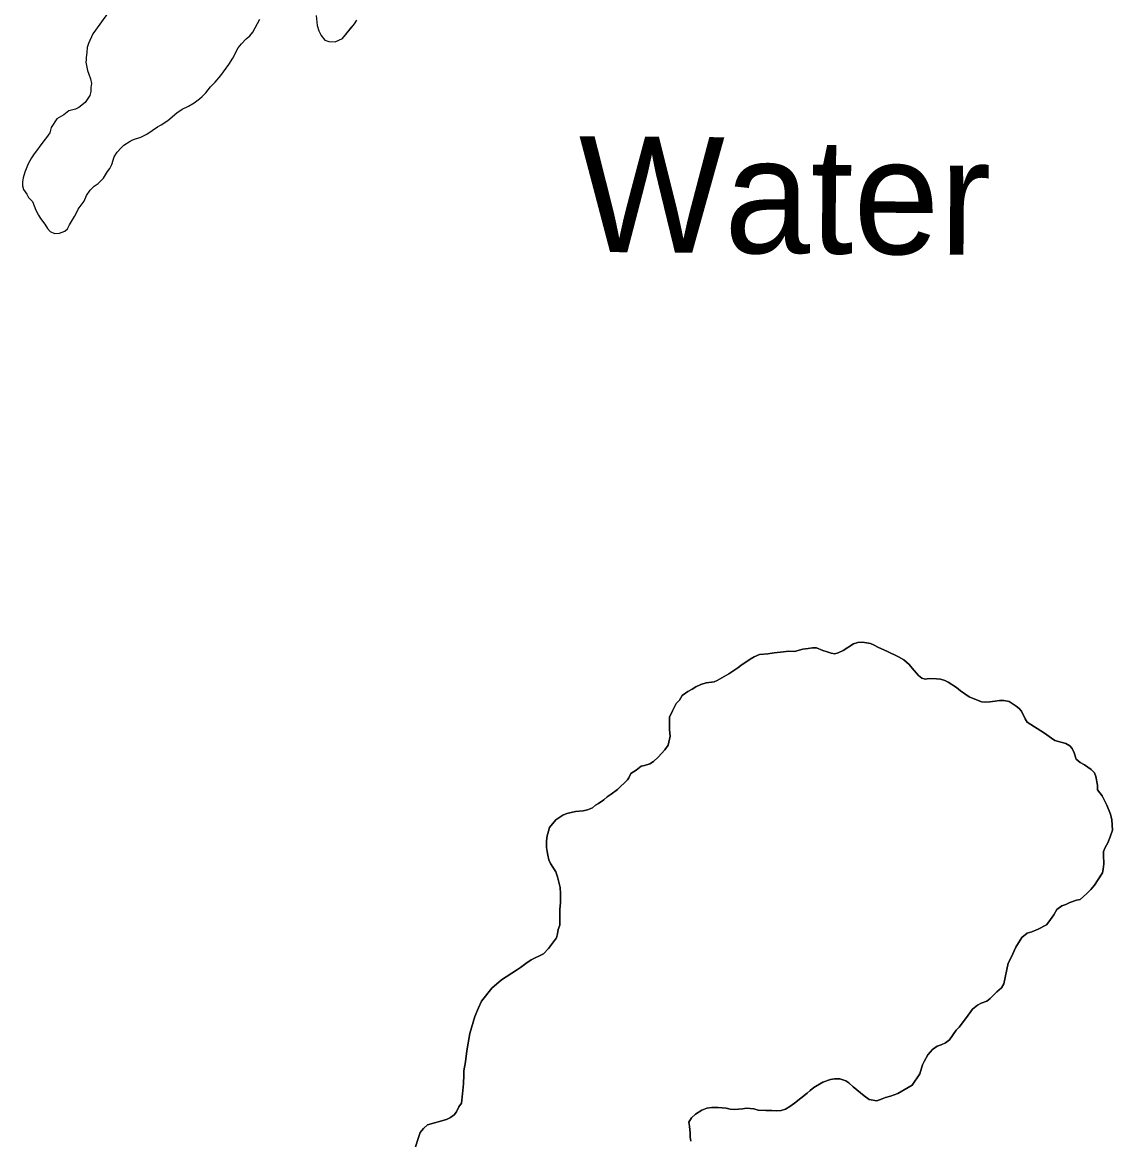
# Model space of a CAD drawing. Extents: x 3172297 to 3210190, y 958463 to 983887.
# Drawn here: x 3189124 to 3190067, y 964815 to 965781 of the extents above; entities that cross this region are included whole.
import ezdxf

# ---------------------------------------------------------------- set-up
doc = ezdxf.new("R2010")
doc.units = 0
for name, color, linetype in [('V-RIVR-IDEN', 7, 'Continuous'), ('V-SITE-VEGE', 7, 'Continuous'), ('V-TOPO-SHOR', 7, 'Continuous')]:
    doc.layers.add(name, color=color, linetype=linetype)

msp = doc.modelspace()

# ---------------------------------------------------------------- linework, layer by layer
at = {"layer": 'V-SITE-VEGE'}
for points in [[(3189197.87, 965788.95), (3189187.58, 965774.45), (3189185.18, 965771.34), (3189181.42, 965763.06), (3189180.4, 965759.61), (3189180.07, 965755.48), (3189179.39, 965750.66), (3189179.4, 965748.93), (3189179.06, 965746.87), (3189180.46, 965739.64), (3189181.85, 965736.54), (3189183.24, 965732.41), (3189183.94, 965728.28), (3189183.61, 965724.84), (3189183.62, 965721.39), (3189182.6, 965717.95), (3189178.49, 965712.08), (3189172.99, 965707.58), (3189170.24, 965706.19), (3189164.39, 965704.8), (3189160.27, 965701.34), (3189154.07, 965697.87), (3189149.28, 965690.28), (3189147.92, 965685.8), (3189145.17, 965681.66)], [(3189145.17, 965681.66), (3189142.77, 965678.89), (3189133.85, 965666.81), (3189132.14, 965664.05), (3189129.4, 965658.87), (3189126.33, 965651.63), (3189124.96, 965646.8), (3189124.29, 965643.36), (3189124.3, 965639.91), (3189125.34, 965636.81), (3189128.11, 965632.69), (3189129.5, 965629.94), (3189132.95, 965626.51), (3189136.08, 965618.94), (3189138.16, 965614.47), (3189139.89, 965611.72), (3189143.69, 965606.91), (3189146.12, 965603.13), (3189148.19, 965600.38), (3189151.99, 965598.67), (3189156.46, 965599.03), (3189160.93, 965600.76), (3189163.34, 965602.84), (3189165.05, 965606.29), (3189169.5, 965613.54), (3189171.22, 965616.64), (3189172.58, 965619.75), (3189177.73, 965626.65), (3189179.78, 965631.48), (3189182.86, 965636.31), (3189186.3, 965639.77), (3189189.73, 965641.85), (3189194.54, 965646.68), (3189197.97, 965652.21), (3189200.03, 965654.97), (3189201.74, 965658.42), (3189203.78, 965664.97), (3189206.18, 965669.11), (3189209.61, 965672.91), (3189212.02, 965674.98), (3189217.52, 965678.45), (3189220.27, 965679.83), (3189226.8, 965681.92), (3189231.96, 965684.69), (3189241.24, 965690.92), (3189244.33, 965692.66), (3189250.18, 965696.46), (3189257.73, 965703.03), (3189262.55, 965706.15), (3189268.05, 965708.92), (3189272.86, 965711.69), (3189277.33, 965715.15), (3189279.73, 965717.23), (3189282.82, 965720.34), (3189286.94, 965725.52), (3189291.06, 965729.66), (3189295.87, 965735.19), (3189302.72, 965744.86), (3189306.15, 965750.38), (3189310.94, 965759.35), (3189313.69, 965762.8), (3189317.81, 965766.95), (3189320.9, 965769.71), (3189323.64, 965772.83), (3189329.46, 965783.87)], [(3189378.36, 965787.12), (3189379.08, 965778.52), (3189380.47, 965774.04), (3189382.55, 965769.92)], [(3189382.55, 965769.92), (3189385.67, 965765.79), (3189389.11, 965764.77), (3189394.62, 965764.45), (3189401.16, 965767.22), (3189409.05, 965777.24), (3189411.45, 965780), (3189413.51, 965783.11)], [(3189494.44, 964834.43), (3189497.53, 964836.85), (3189499.58, 964839.27), (3189501.64, 964843.75), (3189504.04, 964846.86), (3189504.7, 964854.78), (3189505.71, 964863.4), (3189506.03, 964871.32), (3189506.01, 964874.77), (3189507.37, 964882.69), (3189508.37, 964892), (3189511.08, 964907.16), (3189515.51, 964921.64), (3189518.58, 964929.23), (3189521.32, 964935.09), (3189530.24, 964946.15), (3189538.48, 964953.41), (3189551.54, 964961.71), (3189554.98, 964964.14), (3189559.45, 964967.59), (3189564.26, 964970.71), (3189574.92, 964975.91), (3189579.04, 964980.4), (3189585.9, 964989.72), (3189586.92, 964993.17), (3189587.6, 964996.96), (3189588.96, 965000.76), (3189588.92, 965014.19), (3189589.59, 965020.39), (3189589.56, 965027.97), (3189589.2, 965033.14), (3189586.76, 965042.43), (3189585.37, 965046.9), (3189580.87, 965054.12), (3189579.48, 965057.22), (3189578.43, 965061.34), (3189578.08, 965064.44), (3189577.38, 965067.89), (3189577.36, 965073.74), (3189578.03, 965077.88), (3189579.05, 965082.01), (3189580.08, 965085.12), (3189585.57, 965091.68), (3189591.41, 965095.83), (3189594.85, 965097.22), (3189602.42, 965098.97), (3189608.96, 965099.68), (3189612.75, 965100.38), (3189617.22, 965102.11), (3189619.62, 965104.54), (3189622.38, 965105.92), (3189626.84, 965109.03), (3189629.93, 965111.8), (3189633.37, 965113.88), (3189638.87, 965118.03), (3189647.45, 965126.32), (3189648.48, 965128.05), (3189650.19, 965131.84), (3189655, 965134.62), (3189659.13, 965138.07), (3189662.22, 965138.77), (3189666.7, 965140.17), (3189669.79, 965142.24), (3189673.91, 965146.04), (3189679.75, 965152.26), (3189682.49, 965156.41), (3189684.19, 965163.99), (3189683.82, 965169.5), (3189683.79, 965180.52), (3189686.18, 965186.04), (3189689.6, 965192.25), (3189692.35, 965195.36), (3189694.75, 965199.16), (3189699.56, 965202.62), (3189703.34, 965204.69), (3189706.44, 965206.77), (3189710.91, 965208.85), (3189715.38, 965210.24), (3189722.27, 965210.96), (3189725.02, 965212.34), (3189734.99, 965217.89), (3189742.89, 965223.08), (3189745.3, 965225.15), (3189753.55, 965230.69), (3189756.98, 965232.77), (3189761.46, 965234.85), (3189768.69, 965235.22), (3189774.2, 965236.27), (3189782.12, 965236.98), (3189786.93, 965237.69), (3189791.76, 965237.36), (3189798.98, 965239.45), (3189803.46, 965239.81), (3189807.25, 965240.51), (3189810.69, 965240.52), (3189816.21, 965238.13), (3189820, 965237.11), (3189823.45, 965235.74), (3189826.55, 965235.41), (3189829.65, 965236.1), (3189833.77, 965238.19)], [(3189833.77, 965238.19), (3189842.71, 965244.07), (3189846.5, 965245.12), (3189850.63, 965245.47), (3189857.52, 965244.12), (3189860.63, 965242.75), (3189864.42, 965240.7), (3189871.67, 965237.62), (3189881.67, 965232.83), (3189886.16, 965230.09), (3189891, 965225.97), (3189893.42, 965222.88), (3189898.95, 965216.7), (3189901.71, 965214.3), (3189904.81, 965213.27), (3189908.26, 965213.97), (3189914.46, 965213.65), (3189917.9, 965213.31), (3189921.7, 965212.29), (3189924.46, 965210.92), (3189931.7, 965206.13), (3189935.16, 965203.38), (3189942.75, 965198.24), (3189953.44, 965193.8), (3189956.54, 965193.46), (3189960.68, 965193.82), (3189965.15, 965194.52), (3189968.94, 965194.88), (3189972.73, 965194.89), (3189977.21, 965194.22), (3189983.42, 965190.1), (3189985.84, 965188.05), (3189987.92, 965185.64), (3189991.04, 965179.11), (3189992.77, 965176.36), (3190007.95, 965166.76)], [(3190007.95, 965166.76), (3190013.82, 965162.31), (3190016.93, 965160.25), (3190026.24, 965157.87), (3190029.69, 965155.81), (3190031.76, 965153.41), (3190033.5, 965149.62), (3190035.24, 965144.12), (3190038.69, 965141.37), (3190042.49, 965139.32), (3190048.35, 965135.21), (3190051.12, 965132.46), (3190052.17, 965129.36), (3190053.56, 965121.79), (3190053.58, 965117.65), (3190057.73, 965112.5), (3190061.89, 965104.59), (3190065.01, 965096.68), (3190066.06, 965091.86), (3190066.78, 965082.91), (3190064.73, 965077.05), (3190062.68, 965071.87), (3190060.29, 965067.73), (3190058.92, 965064.28), (3190058.93, 965061.18), (3190059.3, 965053.61), (3190058.62, 965049.13), (3190057.94, 965046.03), (3190051.09, 965035.33), (3190048, 965031.53), (3190044.57, 965028.07), (3190038.73, 965022.89), (3190035.63, 965022.19), (3190029.78, 965020.44), (3190026.35, 965018.71), (3190022.91, 965017.32), (3190018.44, 965014.21), (3190016.04, 965009.72), (3190011.58, 965003.51), (3190009.52, 965001.09), (3190002.3, 964997.28), (3189996.8, 964994.85), (3189993.01, 964993.8), (3189988.21, 964990), (3189983.06, 964981.72), (3189978.96, 964972.75), (3189976.57, 964967.92), (3189972.83, 964949.99), (3189970.78, 964946.54), (3189966.66, 964943.08), (3189960.82, 964937.21), (3189958.07, 964935.14), (3189953.26, 964933.4), (3189949.82, 964931.66), (3189945.7, 964928.21), (3189940.55, 964920.96), (3189934.04, 964912.67), (3189931.63, 964909.9), (3189925.81, 964901.62), (3189922.37, 964898.85), (3189918.58, 964897.12), (3189915.14, 964896.07), (3189911.02, 964893.3), (3189906.9, 964888.47), (3189903.82, 964882.95), (3189902.45, 964879.84), (3189900.07, 964872.26), (3189893.55, 964862.25), (3189890.12, 964860.51), (3189881.18, 964855.32), (3189874.64, 964852.89), (3189870.51, 964851.84), (3189867.41, 964850.45), (3189862.94, 964848.71), (3189856.39, 964850.07), (3189851.91, 964853.16), (3189842.58, 964861.05), (3189838.78, 964864.48), (3189836.02, 964866.2), (3189830.85, 964867.9), (3189826.37, 964867.88), (3189822.93, 964867.18), (3189816.39, 964865.1), (3189808.48, 964860.25), (3189805.39, 964857.83), (3189802.64, 964855.41), (3189791.65, 964846.76), (3189787.87, 964843.99), (3189784.09, 964841.57), (3189780.3, 964840.52), (3189775.83, 964840.17), (3189772.04, 964840.5), (3189766.87, 964840.48), (3189760.33, 964840.8), (3189756.53, 964841.83), (3189750.33, 964842.49), (3189746.89, 964841.79), (3189740, 964841.43), (3189736.21, 964841.76), (3189732.77, 964842.44), (3189725.87, 964843.1)], [(3189725.87, 964843.1), (3189720.36, 964843.08), (3189715.89, 964842.38), (3189711.76, 964840.65), (3189706.26, 964837.18), (3189702.83, 964834.07), (3189700.43, 964830.28), (3189701.12, 964826.83), (3189701.49, 964820.98), (3189701.5, 964817.53), (3189702.2, 964814.09)], [(3189462.84, 964804.7), (3189468.3, 964821.6), (3189471.04, 964825.05), (3189474.48, 964828.16), (3189491, 964832.7), (3189494.44, 964834.43)]]:
    msp.add_lwpolyline(points, dxfattribs=at)
at = {"layer": 'V-TOPO-SHOR'}
for points in [[(3189197.87, 965788.95), (3189187.58, 965774.45), (3189185.18, 965771.34), (3189181.42, 965763.06), (3189180.4, 965759.61), (3189180.07, 965755.48), (3189179.39, 965750.66), (3189179.4, 965748.93), (3189179.06, 965746.87), (3189180.46, 965739.64), (3189181.85, 965736.54), (3189183.24, 965732.41), (3189183.94, 965728.28), (3189183.61, 965724.84), (3189183.62, 965721.39), (3189182.6, 965717.95), (3189178.49, 965712.08), (3189172.99, 965707.58), (3189170.24, 965706.19), (3189164.39, 965704.8), (3189160.27, 965701.34), (3189154.08, 965697.87), (3189149.28, 965690.28), (3189147.92, 965685.8), (3189145.17, 965681.66), (3189142.77, 965678.89), (3189133.85, 965666.81), (3189132.14, 965664.05), (3189129.4, 965658.87), (3189126.33, 965651.63), (3189124.96, 965646.8), (3189124.29, 965643.36), (3189124.3, 965639.91), (3189125.34, 965636.81), (3189128.11, 965632.69), (3189129.5, 965629.94), (3189132.95, 965626.51), (3189136.08, 965618.94), (3189138.16, 965614.47), (3189139.89, 965611.72), (3189143.69, 965606.91), (3189146.12, 965603.13), (3189148.19, 965600.38), (3189151.99, 965598.67), (3189156.46, 965599.03), (3189160.93, 965600.76), (3189163.34, 965602.84), (3189165.05, 965606.29), (3189169.5, 965613.54), (3189171.22, 965616.64), (3189172.58, 965619.75), (3189177.73, 965626.65), (3189179.78, 965631.48), (3189182.86, 965636.31), (3189186.3, 965639.77), (3189189.73, 965641.85), (3189194.54, 965646.68), (3189197.97, 965652.21), (3189200.03, 965654.97), (3189201.74, 965658.42), (3189203.78, 965664.97), (3189206.18, 965669.11), (3189209.61, 965672.91), (3189212.02, 965674.98), (3189217.52, 965678.45), (3189220.27, 965679.83), (3189226.8, 965681.92), (3189231.96, 965684.69), (3189241.24, 965690.92), (3189244.33, 965692.66), (3189250.18, 965696.46), (3189257.73, 965703.03), (3189262.55, 965706.15), (3189268.05, 965708.92), (3189272.86, 965711.69), (3189277.33, 965715.15), (3189279.73, 965717.23), (3189282.82, 965720.34), (3189286.94, 965725.52), (3189291.06, 965729.66), (3189295.87, 965735.19), (3189302.72, 965744.86), (3189306.15, 965750.38), (3189310.94, 965759.35), (3189313.69, 965762.8), (3189317.81, 965766.95), (3189320.9, 965769.71), (3189323.64, 965772.83), (3189329.46, 965783.87)], [(3189378.36, 965787.12), (3189379.08, 965778.52), (3189380.47, 965774.04), (3189382.55, 965769.92), (3189385.67, 965765.79), (3189389.11, 965764.77), (3189394.62, 965764.45), (3189401.16, 965767.22), (3189409.05, 965777.23), (3189411.45, 965780), (3189413.51, 965783.11)], [(3190007.95, 965166.76), (3189992.77, 965176.36), (3189991.04, 965179.11), (3189987.92, 965185.64), (3189985.84, 965188.05), (3189983.42, 965190.1), (3189977.21, 965194.22), (3189972.73, 965194.89), (3189968.94, 965194.88), (3189965.15, 965194.52), (3189960.68, 965193.82), (3189956.54, 965193.46), (3189953.44, 965193.8), (3189942.75, 965198.24), (3189935.16, 965203.38), (3189931.7, 965206.13), (3189924.46, 965210.92), (3189921.7, 965212.29), (3189917.9, 965213.31), (3189914.46, 965213.65), (3189908.26, 965213.97), (3189904.81, 965213.27), (3189901.71, 965214.3), (3189898.95, 965216.7), (3189893.42, 965222.88), (3189891, 965225.97), (3189886.16, 965230.09), (3189881.67, 965232.83), (3189871.67, 965237.62), (3189864.42, 965240.7), (3189860.63, 965242.75), (3189857.52, 965244.12), (3189850.63, 965245.47), (3189846.5, 965245.12), (3189842.71, 965244.07), (3189833.78, 965238.19), (3189829.65, 965236.1), (3189826.55, 965235.41), (3189823.45, 965235.74), (3189820, 965237.11), (3189816.21, 965238.13), (3189810.69, 965240.52), (3189807.25, 965240.51), (3189803.46, 965239.81), (3189798.98, 965239.45), (3189791.76, 965237.36), (3189786.93, 965237.69), (3189782.12, 965236.98), (3189774.2, 965236.27), (3189768.69, 965235.22), (3189761.46, 965234.85), (3189756.98, 965232.77), (3189753.55, 965230.69), (3189745.3, 965225.15), (3189742.89, 965223.08), (3189734.99, 965217.89), (3189725.02, 965212.34), (3189722.27, 965210.96), (3189715.38, 965210.24), (3189710.91, 965208.85), (3189706.44, 965206.77), (3189703.34, 965204.69), (3189699.56, 965202.62), (3189694.75, 965199.16), (3189692.35, 965195.36), (3189689.6, 965192.25), (3189686.18, 965186.04), (3189683.79, 965180.52), (3189683.82, 965169.5), (3189684.19, 965163.99), (3189682.49, 965156.41), (3189679.75, 965152.26), (3189673.91, 965146.04), (3189669.79, 965142.24), (3189666.7, 965140.17), (3189662.22, 965138.77), (3189659.13, 965138.07), (3189655, 965134.62), (3189650.19, 965131.84), (3189648.48, 965128.05), (3189647.45, 965126.32), (3189638.87, 965118.03), (3189633.37, 965113.88), (3189629.93, 965111.8), (3189626.84, 965109.03), (3189622.38, 965105.92), (3189619.62, 965104.54), (3189617.22, 965102.11), (3189612.75, 965100.38), (3189608.96, 965099.68), (3189602.42, 965098.97), (3189594.85, 965097.22), (3189591.41, 965095.83), (3189585.57, 965091.68), (3189580.08, 965085.12), (3189579.05, 965082.01), (3189578.03, 965077.88), (3189577.36, 965073.74), (3189577.38, 965067.89), (3189578.08, 965064.44), (3189578.43, 965061.34)], [(3189732.77, 964842.44), (3189736.21, 964841.76), (3189740, 964841.43), (3189746.89, 964841.79), (3189750.33, 964842.49), (3189756.53, 964841.83), (3189760.33, 964840.8), (3189766.87, 964840.48), (3189772.04, 964840.5), (3189775.83, 964840.17), (3189780.3, 964840.52), (3189784.09, 964841.57), (3189787.87, 964843.99), (3189791.65, 964846.76), (3189802.64, 964855.41), (3189805.39, 964857.83), (3189808.48, 964860.25), (3189816.39, 964865.1), (3189822.93, 964867.18), (3189826.37, 964867.88), (3189830.85, 964867.9), (3189836.02, 964866.2), (3189838.78, 964864.48), (3189842.58, 964861.05), (3189851.91, 964853.16), (3189856.39, 964850.07), (3189862.94, 964848.71), (3189867.41, 964850.45), (3189870.51, 964851.84), (3189874.64, 964852.89), (3189881.18, 964855.32), (3189890.12, 964860.51), (3189893.55, 964862.25), (3189900.07, 964872.26), (3189902.45, 964879.84), (3189903.82, 964882.95), (3189906.9, 964888.47), (3189911.02, 964893.3), (3189915.14, 964896.07), (3189918.59, 964897.12), (3189922.37, 964898.85), (3189925.81, 964901.62), (3189931.63, 964909.9), (3189934.04, 964912.67), (3189940.55, 964920.96), (3189945.7, 964928.21), (3189949.82, 964931.66), (3189953.26, 964933.4), (3189958.07, 964935.14), (3189960.82, 964937.21), (3189966.66, 964943.08), (3189970.78, 964946.54), (3189972.83, 964949.99), (3189976.57, 964967.92), (3189978.96, 964972.75), (3189983.06, 964981.72), (3189988.21, 964990), (3189993.01, 964993.8), (3189996.8, 964994.85), (3190002.3, 964997.28), (3190009.52, 965001.09), (3190011.58, 965003.51), (3190016.04, 965009.72), (3190018.44, 965014.21), (3190022.91, 965017.32), (3190026.35, 965018.71), (3190029.78, 965020.44), (3190035.63, 965022.19), (3190038.73, 965022.89), (3190044.57, 965028.07), (3190048, 965031.53), (3190051.09, 965035.33), (3190056.23, 965043.27), (3190057.94, 965046.03), (3190058.62, 965049.13), (3190059.3, 965053.61), (3190058.93, 965061.19), (3190058.92, 965064.28), (3190060.29, 965067.73), (3190062.68, 965071.87), (3190064.73, 965077.05), (3190066.78, 965082.91), (3190066.06, 965091.86), (3190065.01, 965096.68), (3190061.89, 965104.59), (3190057.73, 965112.5), (3190053.58, 965117.65), (3190053.56, 965121.79), (3190052.17, 965129.36), (3190051.12, 965132.46), (3190048.35, 965135.21), (3190042.49, 965139.32), (3190038.69, 965141.37), (3190035.24, 965144.12), (3190033.5, 965149.62), (3190031.76, 965153.41), (3190029.69, 965155.81), (3190026.24, 965157.87), (3190016.93, 965160.25), (3190013.82, 965162.31), (3190007.95, 965166.76)], [(3189578.43, 965061.34), (3189579.48, 965057.22), (3189580.87, 965054.12), (3189585.37, 965046.9), (3189586.76, 965042.43), (3189589.2, 965033.14), (3189589.56, 965027.97), (3189589.59, 965020.39), (3189588.92, 965014.19), (3189588.96, 965000.76), (3189587.6, 964996.96), (3189586.92, 964993.17), (3189585.9, 964989.72), (3189579.04, 964980.4), (3189574.92, 964975.91), (3189564.26, 964970.71), (3189559.45, 964967.59), (3189554.98, 964964.14), (3189551.54, 964961.71), (3189538.48, 964953.41), (3189530.24, 964946.15), (3189521.32, 964935.09), (3189518.58, 964929.23), (3189515.51, 964921.64), (3189511.08, 964907.16), (3189508.37, 964892), (3189507.37, 964882.69), (3189506.01, 964874.77), (3189506.03, 964871.32), (3189505.71, 964863.4), (3189504.7, 964854.78), (3189504.04, 964846.86), (3189501.64, 964843.75), (3189499.58, 964839.27), (3189497.53, 964836.85), (3189494.44, 964834.43), (3189491, 964832.7), (3189474.48, 964828.16), (3189471.04, 964825.05), (3189468.3, 964821.6), (3189462.84, 964804.7)], [(3189702.2, 964814.09), (3189701.5, 964817.53), (3189701.49, 964820.98), (3189701.12, 964826.83), (3189700.43, 964830.28), (3189702.83, 964834.07), (3189706.26, 964837.18), (3189711.76, 964840.65), (3189715.89, 964842.38), (3189720.36, 964843.08), (3189725.87, 964843.1), (3189732.77, 964842.44)]]:
    msp.add_lwpolyline(points, dxfattribs=at)

# ---------------------------------------------------------------- texts
at = {"layer": 'V-RIVR-IDEN'}
msp.add_text('Water', height=100, rotation=359.59375, dxfattribs=at).set_placement((3189604.66, 965582.82))

doc.saveas('drawing.dxf')
